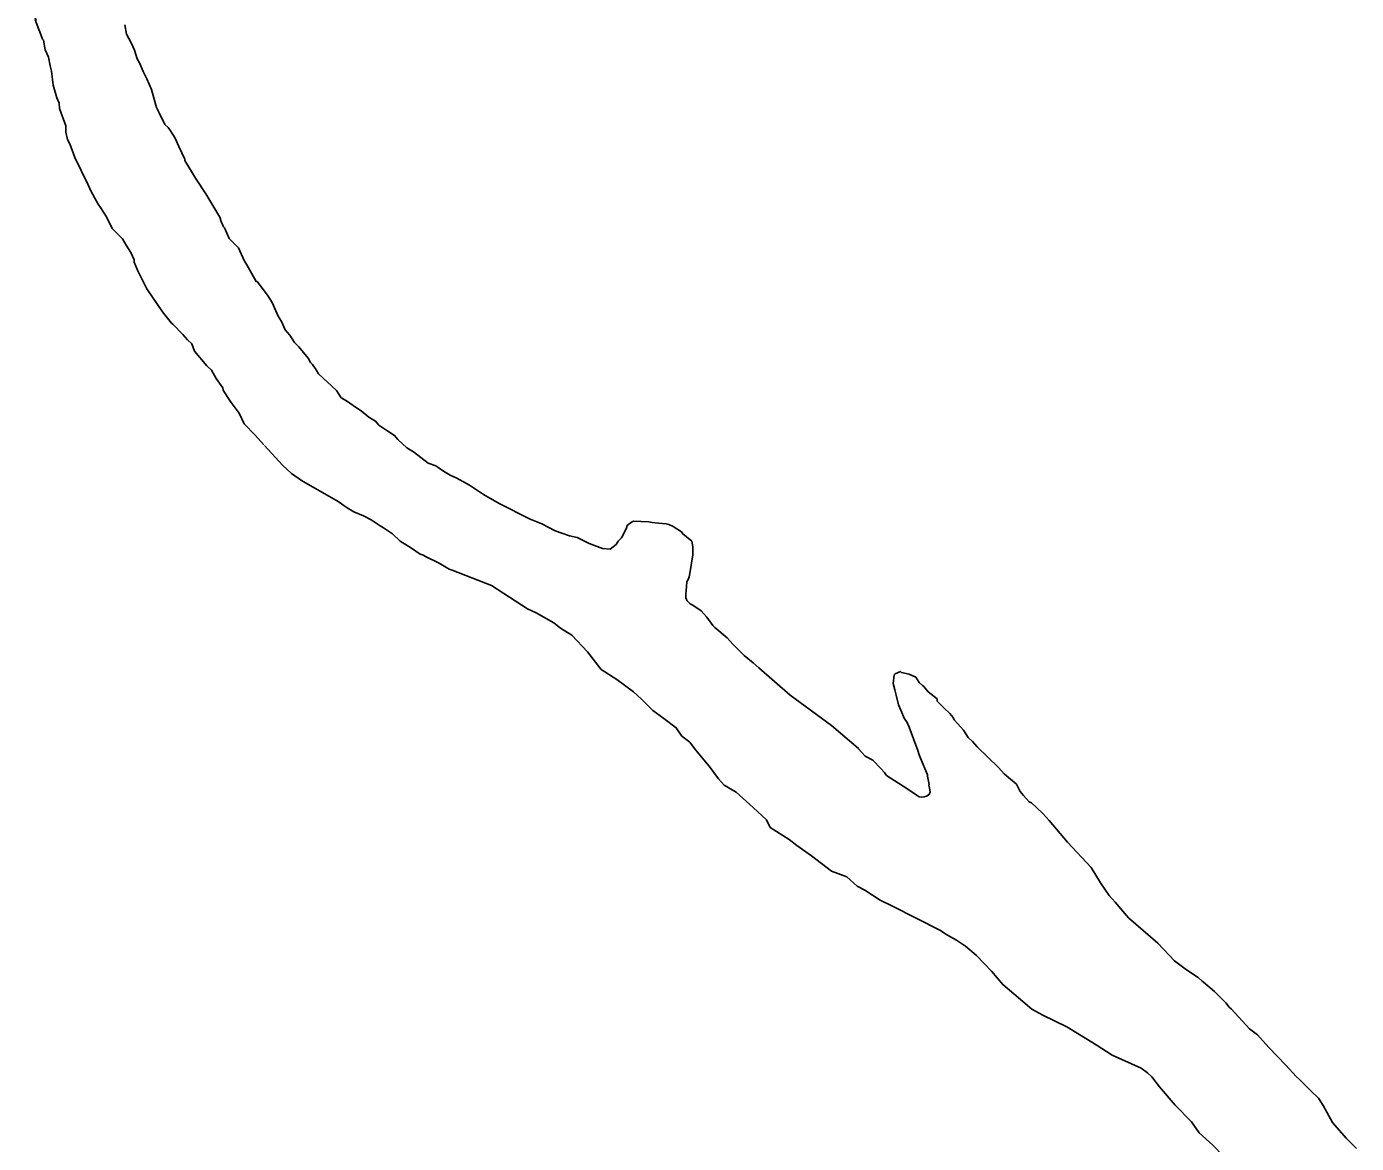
# Model space of a CAD drawing. Extents: x -939622 to -934222, y 1383701 to 1385301.
# Drawn here: x -936022.485 to -936018.781, y 1384152.168 to 1384155.28 of the extents above; entities that cross this region are included whole.
import ezdxf

# ---------------------------------------------------------------- set-up
doc = ezdxf.new("R2010")
doc.units = 0
doc.layers.add('Level 9', color=7, linetype='Continuous')

msp = doc.modelspace()

# ---------------------------------------------------------------- linework, layer by layer
at = {"layer": 'Level 9'}
for points in [[(-936022.4845, 1384155.4238), (-936022.4845, 1384155.3575), (-936022.481, 1384155.3457), (-936022.4776, 1384155.3368), (-936022.4579, 1384155.2985), (-936022.4609, 1384155.2984), (-936022.4507, 1384155.2717), (-936022.4474, 1384155.2658), (-936022.4405, 1384155.245), (-936022.4373, 1384155.2422), (-936022.4331, 1384155.2152), (-936022.4232, 1384155.1946), (-936022.4192, 1384155.1707), (-936022.4155, 1384155.1558), (-936022.4108, 1384155.1168), (-936022.4002, 1384155.0812), (-936022.3935, 1384155.0664), (-936022.3928, 1384155.0514), (-936022.3757, 1384155.0039), (-936022.3749, 1384154.9859), (-936022.371, 1384154.965), (-936022.3644, 1384154.9532)], [(-936022.2109, 1384155.2853), (-936022.2067, 1384155.2584), (-936022.1936, 1384155.2349), (-936022.1837, 1384155.2143), (-936022.1766, 1384155.1905), (-936022.1701, 1384155.1787), (-936022.16, 1384155.1551), (-936022.1501, 1384155.1344), (-936022.1367, 1384155.1049), (-936022.1295, 1384155.0781), (-936022.1225, 1384155.0543), (-936022.1158, 1384155.0396), (-936022.0993, 1384155.0072), (-936022.0899, 1384154.9985), (-936022.0835, 1384154.9898), (-936022.0706, 1384154.9693), (-936022.0605, 1384154.9456), (-936022.0439, 1384154.9102), (-936022.0438, 1384154.9072)], [(-936022.3644, 1384154.9532), (-936022.3505, 1384154.9149), (-936022.3144, 1384154.841)], [(-936022.0438, 1384154.9072), (-936022.0137, 1384154.8579), (-936021.9852, 1384154.8142), (-936021.9466, 1384154.7489)], [(-936022.3144, 1384154.841), (-936022.3044, 1384154.8203), (-936022.2848, 1384154.7851), (-936022.2784, 1384154.7763), (-936022.2622, 1384154.7499), (-936022.2458, 1384154.7175), (-936022.2175, 1384154.6886), (-936022.2077, 1384154.671), (-936022.1947, 1384154.6505), (-936022.1848, 1384154.6299), (-936022.1845, 1384154.6238)], [(-936021.9466, 1384154.7489), (-936021.9431, 1384154.737), (-936021.9364, 1384154.7222), (-936021.9333, 1384154.7193), (-936021.92, 1384154.6898), (-936021.8948, 1384154.6638), (-936021.8782, 1384154.6284), (-936021.8716, 1384154.6166), (-936021.8455, 1384154.5696), (-936021.8425, 1384154.5697), (-936021.8138, 1384154.5319), (-936021.8009, 1384154.5113), (-936021.7841, 1384154.4729), (-936021.7745, 1384154.4583), (-936021.7644, 1384154.4346), (-936021.7517, 1384154.4201), (-936021.7388, 1384154.3996), (-936021.7263, 1384154.3881), (-936021.7008, 1384154.3561)], [(-936022.1845, 1384154.6238), (-936022.1754, 1384154.6017), (-936022.1496, 1384154.5492), (-936022.106, 1384154.4854)], [(-936022.106, 1384154.4854), (-936022.0999, 1384154.477), (-936022.0808, 1384154.4537), (-936022.0777, 1384154.4509), (-936022.0493, 1384154.422), (-936022.0367, 1384154.4075), (-936022.0241, 1384154.396), (-936022.0172, 1384154.3752), (-936021.9824, 1384154.3346), (-936021.9698, 1384154.3231), (-936021.9568, 1384154.2996), (-936021.9376, 1384154.2733), (-936021.9373, 1384154.2673), (-936021.9244, 1384154.2468), (-936021.9147, 1384154.2322), (-936021.8924, 1384154.2031), (-936021.879, 1384154.1735), (-936021.8476, 1384154.1418)], [(-936021.7008, 1384154.3561), (-936021.6943, 1384154.3444), (-936021.688, 1384154.3386), (-936021.6783, 1384154.324), (-936021.6718, 1384154.3122), (-936021.6342, 1384154.2778), (-936021.6217, 1384154.2663), (-936021.6088, 1384154.2458), (-936021.5934, 1384154.2374), (-936021.5654, 1384154.2176), (-936021.553, 1384154.2091), (-936021.5312, 1384154.192), (-936021.5127, 1384154.1807), (-936021.5032, 1384154.1691), (-936021.4815, 1384154.155), (-936021.4599, 1384154.1409), (-936021.4503, 1384154.1293), (-936021.4253, 1384154.1063), (-936021.4067, 1384154.0951)], [(-936021.8476, 1384154.1418), (-936021.8235, 1384154.1144)], [(-936021.8223, 1384154.1128), (-936021.7717, 1384154.0578), (-936021.7467, 1384154.0348), (-936021.7187, 1384154.015)], [(-936021.4067, 1384154.0951), (-936021.3663, 1384154.0637)], [(-936021.3663, 1384154.0637), (-936021.3449, 1384154.0557), (-936021.3356, 1384154.05), (-936021.3232, 1384154.0416), (-936021.3047, 1384154.0303), (-936021.2863, 1384154.0221), (-936021.2513, 1384154.0026)], [(-936021.7187, 1384154.015), (-936021.6164, 1384153.9565)], [(-936021.2513, 1384154.0026), (-936021.2123, 1384153.9763), (-936021.1686, 1384153.9513), (-936021.082, 1384153.9075)], [(-936021.6164, 1384153.9565), (-936021.5922, 1384153.9393), (-936021.5736, 1384153.928), (-936021.5461, 1384153.9172), (-936021.5246, 1384153.9061), (-936021.4998, 1384153.8891), (-936021.4905, 1384153.8835), (-936021.4657, 1384153.8665), (-936021.4438, 1384153.8464), (-936021.4129, 1384153.8267), (-936021.3881, 1384153.8098), (-936021.3789, 1384153.8071), (-936021.3758, 1384153.8043), (-936021.3359, 1384153.785), (-936021.3081, 1384153.7681), (-936021.2989, 1384153.7655), (-936021.1899, 1384153.7226)], [(-936021.082, 1384153.9075), (-936021.0492, 1384153.8941), (-936021.0123, 1384153.8746), (-936020.9726, 1384153.8613), (-936020.9513, 1384153.8562), (-936020.9175, 1384153.8397), (-936020.8809, 1384153.8262), (-936020.8598, 1384153.8242), (-936020.851, 1384153.8306), (-936020.8423, 1384153.837), (-936020.8367, 1384153.8463), (-936020.8281, 1384153.8557), (-936020.8198, 1384153.8711), (-936020.8143, 1384153.8834), (-936020.8116, 1384153.8896), (-936020.8, 1384153.8991), (-936020.7942, 1384153.9015)], [(-936020.7942, 1384153.9015), (-936020.7513, 1384153.8999)], [(-936020.7513, 1384153.8999), (-936020.7428, 1384153.8986), (-936020.7247, 1384153.8964), (-936020.7036, 1384153.8943)], [(-936020.7036, 1384153.8943), (-936020.696, 1384153.893), (-936020.6835, 1384153.8867), (-936020.6605, 1384153.8722)], [(-936020.6605, 1384153.8722), (-936020.6573, 1384153.8663), (-936020.6323, 1384153.8463)], [(-936020.6323, 1384153.8463), (-936020.6292, 1384153.8306), (-936020.6292, 1384153.8083), (-936020.6373, 1384153.7557)], [(-936020.6391, 1384153.747), (-936020.6414, 1384153.7413), (-936020.6459, 1384153.7328), (-936020.6472, 1384153.7203), (-936020.6477, 1384153.7092), (-936020.649, 1384153.6999), (-936020.6486, 1384153.6883), (-936020.6472, 1384153.6834), (-936020.6445, 1384153.6798), (-936020.641, 1384153.6762), (-936020.637, 1384153.6718), (-936020.6289, 1384153.6676)], [(-936020.6373, 1384153.7557), (-936020.6391, 1384153.747)], [(-936021.1899, 1384153.7226), (-936021.0898, 1384153.6573)], [(-936021.0898, 1384153.6573), (-936021.0653, 1384153.6464), (-936021.0159, 1384153.6184), (-936020.9973, 1384153.6042), (-936020.9663, 1384153.5845), (-936020.9222, 1384153.5382), (-936020.884, 1384153.4887), (-936020.8406, 1384153.4605), (-936020.794, 1384153.4265), (-936020.7721, 1384153.4063), (-936020.7406, 1384153.3746), (-936020.7096, 1384153.3519), (-936020.6754, 1384153.3263), (-936020.6593, 1384153.3029)], [(-936020.6289, 1384153.6676), (-936020.6057, 1384153.6517), (-936020.5899, 1384153.6343), (-936020.5738, 1384153.6109), (-936020.5675, 1384153.6052)], [(-936020.5675, 1384153.6052), (-936020.5332, 1384153.5766)], [(-936020.5332, 1384153.5766), (-936020.5174, 1384153.5592), (-936020.486, 1384153.5275), (-936020.461, 1384153.5075), (-936020.4454, 1384153.4931)], [(-936020.1681, 1384153.2681), (-936020.2432, 1384153.3328), (-936020.3581, 1384153.4174), (-936020.4454, 1384153.4931)], [(-936020.0263, 1384153.328), (-936020.033, 1384153.3428), (-936020.0394, 1384153.3515), (-936020.0494, 1384153.3752), (-936020.0561, 1384153.3899), (-936020.0633, 1384153.4167), (-936020.067, 1384153.4316), (-936020.0708, 1384153.4495), (-936020.0688, 1384153.4737), (-936020.066, 1384153.4768), (-936020.0512, 1384153.4835), (-936020.0481, 1384153.4806), (-936020.0268, 1384153.4756), (-936020.0084, 1384153.4673), (-936019.9988, 1384153.4527), (-936019.9894, 1384153.4441), (-936019.9862, 1384153.4412), (-936019.9736, 1384153.4267), (-936019.9487, 1384153.4067), (-936019.9484, 1384153.4007), (-936019.9295, 1384153.3805), (-936019.9138, 1384153.3661), (-936019.9043, 1384153.3545), (-936019.901, 1384153.3486), (-936019.8915, 1384153.337), (-936019.8757, 1384153.3196), (-936019.8627, 1384153.2991), (-936019.8502, 1384153.2876), (-936019.8375, 1384153.2731)], [(-936020.0263, 1384153.328), (-936020.0024, 1384153.2628)], [(-936020.6593, 1384153.3029), (-936020.6375, 1384153.2858), (-936020.6247, 1384153.2683), (-936020.6121, 1384153.2538), (-936020.5835, 1384153.2189), (-936020.5579, 1384153.1839), (-936020.5421, 1384153.1665), (-936020.5081, 1384153.147), (-936020.4612, 1384153.1039), (-936020.4236, 1384153.0694), (-936020.4136, 1384153.0487), (-936020.361, 1384153.0149), (-936020.3392, 1384152.9978), (-936020.2989, 1384152.9695), (-936020.2429, 1384152.9268), (-936020.2001, 1384152.9106), (-936020.1719, 1384152.8848), (-936020.1504, 1384152.8737), (-936020.1071, 1384152.8455), (-936020.0733, 1384152.8289)], [(-936020.1681, 1384153.2681), (-936020.1679, 1384153.2675), (-936020.1489, 1384153.2472), (-936020.1274, 1384153.2361), (-936020.1054, 1384153.213), (-936020.0958, 1384153.2014), (-936020.0899, 1384153.1933)], [(-936019.9715, 1384153.1663), (-936019.9711, 1384153.1678), (-936019.9752, 1384153.1917), (-936019.9753, 1384153.1947), (-936019.9954, 1384153.242), (-936019.9988, 1384153.2509), (-936020.0024, 1384153.2628)], [(-936019.8375, 1384153.2731), (-936019.7779, 1384153.2155)], [(-936019.7779, 1384153.2155), (-936019.7621, 1384153.1981), (-936019.7558, 1384153.1924), (-936019.7278, 1384153.1695), (-936019.7245, 1384153.1637), (-936019.7178, 1384153.1489), (-936019.7083, 1384153.1373), (-936019.6925, 1384153.1199), (-936019.6864, 1384153.1172), (-936019.6707, 1384153.1028), (-936019.655, 1384153.0884), (-936019.6455, 1384153.0768), (-936019.6369, 1384153.0678)], [(-936020.0899, 1384153.1933), (-936020.0329, 1384153.1573), (-936020.0124, 1384153.143), (-936019.999, 1384153.1341), (-936019.991, 1384153.1332), (-936019.9848, 1384153.1341), (-936019.9786, 1384153.1359), (-936019.9714, 1384153.1403), (-936019.9679, 1384153.1475), (-936019.9696, 1384153.1582), (-936019.9715, 1384153.1663)], [(-936019.6369, 1384153.0678), (-936019.5853, 1384153.0072)], [(-936019.5853, 1384153.0072), (-936019.5202, 1384152.9367), (-936019.4934, 1384152.894), (-936019.4694, 1384152.8592), (-936019.4533, 1384152.8405), (-936019.4157, 1384152.7966)], [(-936019.9411, 1384152.7625), (-936020.0733, 1384152.8289)], [(-936019.4157, 1384152.7966), (-936019.3344, 1384152.726), (-936019.2881, 1384152.677), (-936019.2542, 1384152.6521), (-936019.2216, 1384152.6304)], [(-936019.9411, 1384152.7625), (-936019.9195, 1384152.7484), (-936019.8948, 1384152.7344), (-936019.87, 1384152.7174), (-936019.8388, 1384152.6917), (-936019.7978, 1384152.6483), (-936019.7661, 1384152.6106), (-936019.7349, 1384152.5849), (-936019.6849, 1384152.5419), (-936019.6541, 1384152.5252)], [(-936019.2216, 1384152.6304), (-936019.2105, 1384152.6202), (-936019.2074, 1384152.6173), (-936019.1762, 1384152.5916), (-936019.1447, 1384152.5598), (-936019.1352, 1384152.5482), (-936019.1289, 1384152.5425), (-936019.0784, 1384152.4875), (-936019.0566, 1384152.4704), (-936019.025, 1384152.4356), (-936018.9778, 1384152.3865), (-936018.9493, 1384152.3547), (-936018.9399, 1384152.346), (-936018.9084, 1384152.3143), (-936018.8865, 1384152.2942), (-936018.8736, 1384152.2737), (-936018.8474, 1384152.2266), (-936018.8095, 1384152.1831), (-936018.7811, 1384152.1543)], [(-936019.3801, 1384152.3777), (-936019.4609, 1384152.4142), (-936019.5055, 1384152.4427), (-936019.5874, 1384152.4926), (-936019.6541, 1384152.5252)], [(-936019.3801, 1384152.3777), (-936019.3629, 1384152.3652), (-936019.3504, 1384152.3536), (-936019.3299, 1384152.326), (-936019.2863, 1384152.2752), (-936019.2402, 1384152.2287)], [(-936019.2402, 1384152.2287), (-936019.2188, 1384152.1981), (-936019.1813, 1384152.1636), (-936019.1529, 1384152.1348), (-936019.137, 1384152.1144), (-936019.1143, 1384152.0762), (-936019.0734, 1384152.0359), (-936019.0515, 1384152.0158), (-936019.0353, 1384151.9894), (-936019.0195, 1384151.972), (-936019.0193, 1384151.969), (-936019.0026, 1384151.9306), (-936018.9853, 1384151.8921)]]:
    msp.add_lwpolyline(points, dxfattribs=at)

doc.saveas('drawing.dxf')
